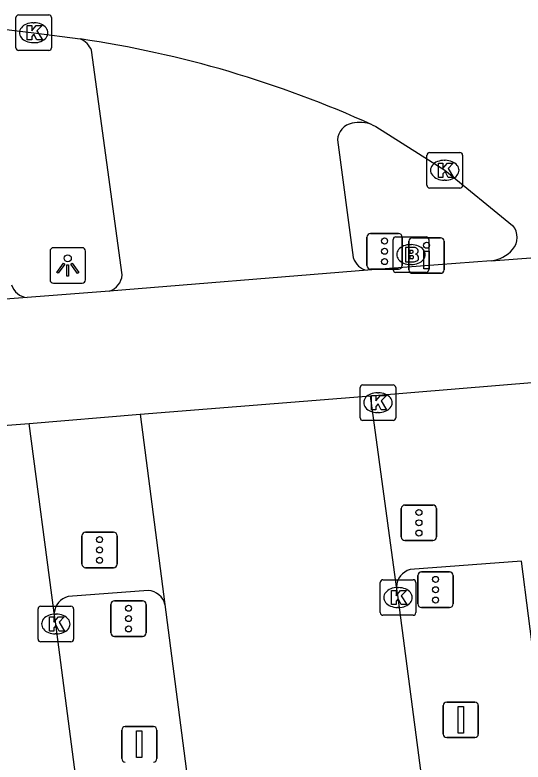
# Model space of a CAD drawing. Extents: x 160557 to 161245, y 385330 to 386505.
# Drawn here: x 161054.82 to 161069.12, y 386442.08 to 386463.11 of the extents above; entities that cross this region are included whole.
import ezdxf

# ---------------------------------------------------------------- set-up
doc = ezdxf.new("R2010")
doc.units = 0
for name, color, linetype in [('IMGEO_Brandkraan', 7, 'Continuous'), ('IMGEO_Drukknoppaal', 7, 'Continuous'), ('IMGEO_Fietspad_gesloten', 7, 'Continuous'), ('IMGEO_Kolk', 7, 'Continuous'), ('IMGEO_Lichtpunt', 7, 'Continuous'), ('IMGEO_OVBaan_gesloten', 7, 'Continuous'), ('IMGEO_Rijbaan_regionaal_gesloten', 7, 'Continuous'), ('IMGEO_Verkeersbordpaal', 7, 'Continuous'), ('IMGEO_Verkeersregelinstallatiepaal', 7, 'Continuous'), ('IMGEO_Voetpad_open', 7, 'Continuous')]:
    doc.layers.add(name, color=color, linetype=linetype)

msp = doc.modelspace()

# ---------------------------------------------------------------- linework, layer by layer
at = {"layer": 'IMGEO_Brandkraan'}
for p, q in [((161065.543, 386456.865), (161066.395, 386456.865)), ((161065.468, 386455.939), (161065.468, 386456.791)), ((161065.956, 386456.645), (161065.981, 386456.645)), ((161066.469, 386456.791), (161066.469, 386455.939)), ((161065.979, 386456.085), (161065.954, 386456.085)), ((161066.395, 386455.865), (161065.543, 386455.865))]:
    msp.add_line(p, q, dxfattribs=at)
for points in [[(161065.543, 386456.865), (161066.395, 386456.865)], [(161065.468, 386455.939), (161065.468, 386456.791)], [(161066.469, 386456.791), (161066.469, 386455.939)], [(161065.816, 386456.565), (161065.816, 386456.165), (161066.029, 386456.165)], [(161066.047, 386456.565), (161065.816, 386456.565)], [(161065.995, 386456.484), (161065.941, 386456.484), (161065.941, 386456.408)], [(161065.941, 386456.408), (161065.994, 386456.408)], [(161066.003, 386456.332), (161065.941, 386456.332), (161065.941, 386456.251)], [(161065.941, 386456.251), (161066.003, 386456.251)], [(161066.395, 386455.865), (161065.543, 386455.865)]]:
    msp.add_lwpolyline(points, dxfattribs=at)
for centre, radius, start, end in [((161065.545, 386456.789), 0.0765, 91.552, 178.448), ((161065.545, 386456.789), 0.0765, 91.552, 178.448), ((161066.393, 386456.789), 0.0765, 1.552, 88.448), ((161066.393, 386456.789), 0.0765, 1.552, 88.448), ((161065.996, 386456.446), 0.0379, 267.8285, 90.9355), ((161066.051, 386456.42), 0.145, 59.4692, 91.5367), ((161066.076, 386456.467), 0.0922, 285.5137, 58.1501), ((161066.004, 386456.291), 0.0404, 269.8759, 90.5077), ((161066.081, 386456.275), 0.105, 301.3115, 78.989), ((161066.035, 386456.416), 0.251, 268.6676, 293.5347), ((161065.545, 386455.941), 0.0765, 181.552, 268.448), ((161065.545, 386455.941), 0.0765, 181.552, 268.448), ((161066.393, 386455.941), 0.0765, 271.552, 358.448), ((161066.393, 386455.941), 0.0765, 271.552, 358.448)]:
    msp.add_arc(centre, radius, start, end, dxfattribs=at)
for centre, major_axis, ratio, start_param, end_param in [((161065.955, 386456.365), (-0.387, 0.002), 0.722429, 4.712389, 7.853982), ((161065.98, 386456.365), (-0.39, 0.002), 0.717154, 1.570796, 4.712389)]:
    msp.add_ellipse(centre, major_axis=major_axis, ratio=ratio, start_param=start_param, end_param=end_param, dxfattribs=at)
at = {"layer": 'IMGEO_Drukknoppaal'}
for p, q in [((161065.912, 386455.939), (161065.912, 386456.739)), ((161065.912, 386456.739), (161065.912, 386455.939)), ((161066.012, 386456.839), (161066.802, 386456.839)), ((161066.802, 386456.839), (161066.012, 386456.839)), ((161066.902, 386456.739), (161066.902, 386455.939)), ((161066.902, 386455.939), (161066.902, 386456.739)), ((161066.802, 386455.839), (161066.012, 386455.839)), ((161066.012, 386455.839), (161066.802, 386455.839))]:
    msp.add_line(p, q, dxfattribs=at)
msp.add_lwpolyline([(161066.482, 386456.464), (161066.482, 386455.964), (161066.332, 386455.964), (161066.332, 386456.464), (161066.482, 386456.464)], dxfattribs=at)
msp.add_circle((161066.407, 386456.629), 0.085, dxfattribs=at)
for centre, start, end in [((161066.012, 386456.739), 90, 180), ((161066.012, 386456.739), 90, 180), ((161066.802, 386456.739), 0, 90), ((161066.802, 386456.739), 360, 90), ((161066.012, 386455.939), 180, 270), ((161066.012, 386455.939), 180, 270), ((161066.802, 386455.939), 270, 0), ((161066.802, 386455.939), 270, 0)]:
    msp.add_arc(centre, 0.1, start, end, dxfattribs=at)
at = {"layer": 'IMGEO_Fietspad_gesloten'}
for points in [[(161068.231, 386456.189), (161064.743, 386455.924)], [(161057.478, 386455.337), (161055.161, 386455.158)], [(161064.832, 386452.386), (161071.985, 386452.979)], [(161055.221, 386451.616), (161058.345, 386451.874)]]:
    msp.add_lwpolyline(points, dxfattribs=at)
at = {"layer": 'IMGEO_Kolk'}
for p, q in [((161054.847, 386462.183), (161054.847, 386463.035)), ((161054.922, 386463.109), (161055.774, 386463.109)), ((161055.848, 386463.035), (161055.848, 386462.183)), ((161055.335, 386462.889), (161055.36, 386462.889)), ((161055.358, 386462.329), (161055.333, 386462.329)), ((161055.774, 386462.109), (161054.922, 386462.109)), ((161066.495, 386459.239), (161067.347, 386459.239)), ((161066.42, 386458.313), (161066.42, 386459.165)), ((161066.908, 386459.019), (161066.933, 386459.019)), ((161067.421, 386459.165), (161067.421, 386458.313)), ((161066.931, 386458.459), (161066.906, 386458.459)), ((161067.347, 386458.239), (161066.495, 386458.239)), ((161064.613, 386452.698), (161065.465, 386452.698)), ((161064.538, 386451.772), (161064.538, 386452.624)), ((161065.026, 386452.478), (161065.051, 386452.478)), ((161065.539, 386452.624), (161065.539, 386451.772)), ((161065.049, 386451.918), (161065.024, 386451.918)), ((161065.465, 386451.698), (161064.613, 386451.698)), ((161065.179, 386447.215), (161066.031, 386447.215)), ((161065.104, 386446.289), (161065.104, 386447.141)), ((161065.592, 386446.995), (161065.617, 386446.995)), ((161066.105, 386447.141), (161066.105, 386446.289)), ((161055.47, 386445.543), (161055.47, 386446.395)), ((161055.545, 386446.469), (161056.397, 386446.469)), ((161056.471, 386446.395), (161056.471, 386445.543)), ((161065.615, 386446.435), (161065.59, 386446.435)), ((161055.958, 386446.249), (161055.983, 386446.249)), ((161066.031, 386446.215), (161065.179, 386446.215)), ((161055.981, 386445.689), (161055.956, 386445.689)), ((161056.397, 386445.469), (161055.545, 386445.469))]:
    msp.add_line(p, q, dxfattribs=at)
for points in [[(161054.847, 386462.183), (161054.847, 386463.035)], [(161054.922, 386463.109), (161055.774, 386463.109)], [(161055.848, 386463.035), (161055.848, 386462.183)], [(161055.168, 386462.809), (161055.291, 386462.809), (161055.291, 386462.658), (161055.421, 386462.809), (161055.585, 386462.809), (161055.439, 386462.658), (161055.592, 386462.409), (161055.44, 386462.409), (161055.355, 386462.573), (161055.291, 386462.506), (161055.291, 386462.409), (161055.168, 386462.409), (161055.168, 386462.809)], [(161055.774, 386462.109), (161054.922, 386462.109)], [(161066.495, 386459.239), (161067.347, 386459.239)], [(161066.42, 386458.313), (161066.42, 386459.165)], [(161067.421, 386459.165), (161067.421, 386458.313)], [(161066.741, 386458.939), (161066.864, 386458.939), (161066.864, 386458.788), (161066.994, 386458.939), (161067.158, 386458.939), (161067.012, 386458.788), (161067.165, 386458.539), (161067.013, 386458.539), (161066.928, 386458.703), (161066.864, 386458.636), (161066.864, 386458.539), (161066.741, 386458.539), (161066.741, 386458.939)], [(161067.347, 386458.239), (161066.495, 386458.239)], [(161064.613, 386452.698), (161065.465, 386452.698)], [(161064.538, 386451.772), (161064.538, 386452.624)], [(161065.539, 386452.624), (161065.539, 386451.772)], [(161064.859, 386452.398), (161064.982, 386452.398), (161064.982, 386452.247), (161065.112, 386452.398), (161065.276, 386452.398), (161065.13, 386452.247), (161065.283, 386451.998), (161065.131, 386451.998), (161065.046, 386452.162), (161064.982, 386452.095), (161064.982, 386451.998), (161064.859, 386451.998), (161064.859, 386452.398)], [(161065.465, 386451.698), (161064.613, 386451.698)], [(161065.179, 386447.215), (161066.031, 386447.215)], [(161065.104, 386446.289), (161065.104, 386447.141)], [(161066.105, 386447.141), (161066.105, 386446.289)], [(161065.425, 386446.915), (161065.548, 386446.915), (161065.548, 386446.764), (161065.678, 386446.915), (161065.842, 386446.915), (161065.696, 386446.764), (161065.849, 386446.515), (161065.697, 386446.515), (161065.612, 386446.679), (161065.548, 386446.612), (161065.548, 386446.515), (161065.425, 386446.515), (161065.425, 386446.915)], [(161055.47, 386445.543), (161055.47, 386446.395)], [(161055.545, 386446.469), (161056.397, 386446.469)], [(161056.471, 386446.395), (161056.471, 386445.543)], [(161055.791, 386446.169), (161055.914, 386446.169), (161055.914, 386446.018), (161056.044, 386446.169), (161056.208, 386446.169), (161056.062, 386446.018), (161056.215, 386445.769), (161056.063, 386445.769), (161055.978, 386445.933), (161055.914, 386445.866), (161055.914, 386445.769), (161055.791, 386445.769), (161055.791, 386446.169)], [(161066.031, 386446.215), (161065.179, 386446.215)], [(161056.397, 386445.469), (161055.545, 386445.469)]]:
    msp.add_lwpolyline(points, dxfattribs=at)
for centre, start, end in [((161054.924, 386463.033), 91.552, 178.448), ((161054.924, 386463.033), 91.552, 178.448), ((161055.772, 386463.033), 1.552, 88.448), ((161055.772, 386463.033), 1.552, 88.448), ((161054.924, 386462.185), 181.552, 268.448), ((161054.924, 386462.185), 181.552, 268.448), ((161055.772, 386462.185), 271.552, 358.448), ((161055.772, 386462.185), 271.552, 358.448), ((161066.497, 386459.163), 91.552, 178.448), ((161066.497, 386459.163), 91.552, 178.448), ((161067.345, 386459.163), 1.552, 88.448), ((161067.345, 386459.163), 1.552, 88.448), ((161066.497, 386458.315), 181.552, 268.448), ((161066.497, 386458.315), 181.552, 268.448), ((161067.345, 386458.315), 271.552, 358.448), ((161067.345, 386458.315), 271.552, 358.448), ((161064.615, 386452.622), 91.552, 178.448), ((161064.615, 386452.622), 91.552, 178.448), ((161065.463, 386452.622), 1.552, 88.448), ((161065.463, 386452.622), 1.552, 88.448), ((161064.615, 386451.774), 181.552, 268.448), ((161064.615, 386451.774), 181.552, 268.448), ((161065.463, 386451.774), 271.552, 358.448), ((161065.463, 386451.774), 271.552, 358.448), ((161065.181, 386447.139), 91.552, 178.448), ((161065.181, 386447.139), 91.552, 178.448), ((161066.029, 386447.139), 1.552, 88.448), ((161066.029, 386447.139), 1.552, 88.448), ((161055.547, 386446.393), 91.552, 178.448), ((161055.547, 386446.393), 91.552, 178.448), ((161056.395, 386446.393), 1.552, 88.448), ((161056.395, 386446.393), 1.552, 88.448), ((161065.181, 386446.291), 181.552, 268.448), ((161065.181, 386446.291), 181.552, 268.448), ((161066.029, 386446.291), 271.552, 358.448), ((161066.029, 386446.291), 271.552, 358.448), ((161055.547, 386445.545), 181.552, 268.448), ((161055.547, 386445.545), 181.552, 268.448), ((161056.395, 386445.545), 271.552, 358.448), ((161056.395, 386445.545), 271.552, 358.448)]:
    msp.add_arc(centre, 0.0765, start, end, dxfattribs=at)
for centre, major_axis, ratio, start_param, end_param in [((161055.334, 386462.609), (-0.387, 0.002), 0.722429, 4.712389, 7.853982), ((161055.359, 386462.609), (-0.39, 0.002), 0.717154, 1.570796, 4.712389), ((161066.907, 386458.739), (-0.387, 0.002), 0.722429, 4.712389, 7.853982), ((161066.932, 386458.739), (-0.39, 0.002), 0.717154, 1.570796, 4.712389), ((161065.025, 386452.198), (-0.387, 0.002), 0.722429, 4.712389, 7.853982), ((161065.05, 386452.198), (-0.39, 0.002), 0.717154, 1.570796, 4.712389), ((161065.591, 386446.715), (-0.387, 0.002), 0.722429, 4.712389, 7.853982), ((161065.616, 386446.715), (-0.39, 0.002), 0.717154, 1.570796, 4.712389), ((161055.957, 386445.969), (-0.387, 0.002), 0.722429, 4.712389, 7.853982), ((161055.982, 386445.969), (-0.39, 0.002), 0.717154, 1.570796, 4.712389)]:
    msp.add_ellipse(centre, major_axis=major_axis, ratio=ratio, start_param=start_param, end_param=end_param, dxfattribs=at)
at = {"layer": 'IMGEO_Lichtpunt'}
for p, q in [((161055.808, 386456.464), (161055.808, 386455.657)), ((161055.808, 386456.464), (161055.808, 386455.657)), ((161056.71, 386456.559), (161055.902, 386456.559)), ((161056.71, 386456.559), (161055.902, 386456.559)), ((161056.804, 386455.657), (161056.804, 386456.464)), ((161056.804, 386455.657), (161056.804, 386456.464)), ((161055.902, 386455.563), (161056.71, 386455.563)), ((161055.902, 386455.563), (161056.71, 386455.563))]:
    msp.add_line(p, q, dxfattribs=at)
for points in [[(161056.182, 386456.128), (161056.221, 386456.1), (161056.033, 386455.838), (161055.995, 386455.865), (161056.182, 386456.128)], [(161056.284, 386456.08), (161056.331, 386456.08), (161056.331, 386455.758), (161056.284, 386455.758), (161056.284, 386456.08)], [(161056.394, 386456.1), (161056.432, 386456.127), (161056.619, 386455.865), (161056.58, 386455.837), (161056.394, 386456.1)]]:
    msp.add_lwpolyline(points, dxfattribs=at)
msp.add_circle((161056.307, 386456.262), 0.0994, dxfattribs=at)
for centre, start, end in [((161055.902, 386456.464), 90, 180), ((161055.902, 386456.464), 90, 180), ((161056.71, 386456.464), 0, 90), ((161056.71, 386456.464), 0, 90), ((161055.902, 386455.657), 180, 270), ((161055.902, 386455.657), 180, 270), ((161056.71, 386455.657), 270, 0), ((161056.71, 386455.657), 270, 360)]:
    msp.add_arc(centre, 0.0946, start, end, dxfattribs=at)
at = {"layer": 'IMGEO_OVBaan_gesloten'}
for points in [[(161054.175, 386462.743), (161055.348, 386462.609), (161056.659, 386462.435)], [(161064.875, 386460.018), (161064.982, 386459.969), (161066.921, 386458.739), (161068.832, 386457.184)], [(161068.231, 386456.189), (161081.11, 386457.164), (161081.074, 386457.541)]]:
    msp.add_lwpolyline(points, dxfattribs=at)
for centre, radius, start, end in [((161052.164, 386431.983), 30.782, 65.6106, 81.6035), ((161068.455, 386456.847), 0.506, 317.4046, 41.7515), ((161068.105, 386457.147), 0.966, 277.4934, 318.3718)]:
    msp.add_arc(centre, radius, start, end, dxfattribs=at)
at = {"layer": 'IMGEO_Rijbaan_regionaal_gesloten'}
for points in [[(161057.838, 386455.792), (161056.978, 386462.114)], [(161063.9, 386459.592), (161064.346, 386456.279)], [(161064.743, 386455.924), (161064.397, 386455.896), (161057.478, 386455.337)], [(161055.161, 386455.158), (161049.93, 386454.753)], [(161058.345, 386451.874), (161064.832, 386452.386)], [(161065.561, 386447.017), (161064.832, 386452.386)], [(161058.345, 386451.874), (161059.042, 386446.519)], [(161051.415, 386451.317), (161055.221, 386451.616)], [(161055.924, 386446.282), (161055.221, 386451.616)], [(161075.049, 386384.206), (161074.242, 386387.332), (161073.226, 386391.462), (161072.828, 386393.429), (161071.857, 386399.347), (161071.434, 386402.337), (161070.752, 386407.52), (161068.214, 386426.824), (161065.605, 386446.715), (161065.561, 386447.017)], [(161059.042, 386446.519), (161064.82, 386402.005), (161065.126, 386399.865), (161065.623, 386396.906), (161066.573, 386391.98), (161067.387, 386388.08), (161068.486, 386383.194)], [(161087.211, 386329.806), (161079.385, 386348.887), (161072.006, 386366.904), (161070.442, 386370.869), (161068.364, 386376.517), (161067.387, 386379.328), (161066.41, 386382.188), (161065.492, 386385.289), (161064.554, 386388.956), (161063.444, 386393.848), (161062.457, 386398.767), (161061.745, 386402.702), (161061.269, 386405.896), (161060.304, 386413.14), (161058.684, 386425.193), (161055.971, 386445.969), (161055.924, 386446.282)]]:
    msp.add_lwpolyline(points, dxfattribs=at)
for centre, radius, start, end in [((161056.425, 386461.883), 0.599, 22.636, 67.0059), ((161064.405, 386459.567), 0.505, 100.5763, 177.1895), ((161064.515, 386459.084), 1.001, 68.941, 101.717), ((161064.826, 386456.416), 0.499, 195.9243, 260.4691), ((161057.317, 386455.834), 0.522, 287.9119, 355.3854), ((161055.206, 386455.655), 0.499, 195.9341, 264.8445)]:
    msp.add_arc(centre, radius, start, end, dxfattribs=at)
at = {"layer": 'IMGEO_Verkeersbordpaal'}
for p, q in [((161066.875, 386442.873), (161066.875, 386443.673)), ((161066.875, 386443.673), (161066.875, 386442.873)), ((161066.975, 386443.773), (161067.765, 386443.773)), ((161067.765, 386443.773), (161066.975, 386443.773)), ((161067.865, 386443.673), (161067.865, 386442.873)), ((161067.865, 386442.873), (161067.865, 386443.673)), ((161057.826, 386442.184), (161057.826, 386442.984)), ((161057.826, 386442.984), (161057.826, 386442.184)), ((161057.926, 386443.084), (161058.716, 386443.084)), ((161058.716, 386443.084), (161057.926, 386443.084)), ((161058.816, 386442.984), (161058.816, 386442.184)), ((161058.816, 386442.184), (161058.816, 386442.984)), ((161067.765, 386442.773), (161066.975, 386442.773)), ((161066.975, 386442.773), (161067.765, 386442.773))]:
    msp.add_line(p, q, dxfattribs=at)
for points in [[(161067.295, 386443.648), (161067.445, 386443.648), (161067.445, 386442.898), (161067.295, 386442.898), (161067.295, 386443.648)], [(161058.246, 386442.959), (161058.396, 386442.959), (161058.396, 386442.209), (161058.246, 386442.209), (161058.246, 386442.959)]]:
    msp.add_lwpolyline(points, dxfattribs=at)
for centre, start, end in [((161066.975, 386443.673), 90, 180), ((161066.975, 386443.673), 90, 180), ((161067.765, 386443.673), 0, 90), ((161067.765, 386443.673), 360, 90), ((161057.926, 386442.984), 90, 180), ((161057.926, 386442.984), 90, 180), ((161058.716, 386442.984), 0, 90), ((161058.716, 386442.984), 360, 90), ((161066.975, 386442.873), 180, 270), ((161066.975, 386442.873), 180, 270), ((161067.765, 386442.873), 270, 0), ((161067.765, 386442.873), 270, 0), ((161057.926, 386442.184), 180, 270), ((161057.926, 386442.184), 180, 270), ((161058.716, 386442.184), 270, 0), ((161058.716, 386442.184), 270, 0)]:
    msp.add_arc(centre, 0.1, start, end, dxfattribs=at)
at = {"layer": 'IMGEO_Verkeersregelinstallatiepaal'}
for p, q in [((161064.73, 386456.058), (161064.73, 386456.858)), ((161064.73, 386456.858), (161064.73, 386456.058)), ((161064.83, 386456.958), (161065.62, 386456.958)), ((161065.62, 386456.958), (161064.83, 386456.958)), ((161065.72, 386456.858), (161065.72, 386456.058)), ((161065.72, 386456.058), (161065.72, 386456.858)), ((161065.62, 386455.958), (161064.83, 386455.958)), ((161064.83, 386455.958), (161065.62, 386455.958)), ((161065.797, 386449.318), (161066.587, 386449.318)), ((161066.587, 386449.318), (161065.797, 386449.318)), ((161065.697, 386448.418), (161065.697, 386449.218)), ((161065.697, 386449.218), (161065.697, 386448.418)), ((161066.687, 386449.218), (161066.687, 386448.418)), ((161066.687, 386448.418), (161066.687, 386449.218)), ((161056.706, 386447.654), (161056.706, 386448.454)), ((161056.706, 386448.454), (161056.706, 386447.654)), ((161056.806, 386448.554), (161057.596, 386448.554)), ((161057.596, 386448.554), (161056.806, 386448.554)), ((161057.696, 386448.454), (161057.696, 386447.654)), ((161057.696, 386447.654), (161057.696, 386448.454)), ((161066.587, 386448.318), (161065.797, 386448.318)), ((161065.797, 386448.318), (161066.587, 386448.318)), ((161057.596, 386447.554), (161056.806, 386447.554)), ((161056.806, 386447.554), (161057.596, 386447.554)), ((161066.265, 386447.434), (161067.055, 386447.434)), ((161067.055, 386447.434), (161066.265, 386447.434)), ((161066.165, 386446.534), (161066.165, 386447.334)), ((161066.165, 386447.334), (161066.165, 386446.534)), ((161067.155, 386447.334), (161067.155, 386446.534)), ((161067.155, 386446.534), (161067.155, 386447.334)), ((161057.622, 386446.622), (161058.412, 386446.622)), ((161058.412, 386446.622), (161057.622, 386446.622)), ((161057.522, 386445.722), (161057.522, 386446.522)), ((161057.522, 386446.522), (161057.522, 386445.722)), ((161058.512, 386446.522), (161058.512, 386445.722)), ((161058.512, 386445.722), (161058.512, 386446.522)), ((161067.055, 386446.434), (161066.265, 386446.434)), ((161066.265, 386446.434), (161067.055, 386446.434)), ((161058.412, 386445.622), (161057.622, 386445.622)), ((161057.622, 386445.622), (161058.412, 386445.622))]:
    msp.add_line(p, q, dxfattribs=at)
for centre in [(161065.225, 386456.748), (161065.225, 386456.458), (161065.225, 386456.168), (161066.192, 386449.108), (161066.192, 386448.818), (161066.192, 386448.528), (161057.201, 386448.344), (161057.201, 386448.054), (161057.201, 386447.764), (161066.66, 386447.224), (161066.66, 386446.934), (161066.66, 386446.644), (161058.017, 386446.412), (161058.017, 386446.122), (161058.017, 386445.832)]:
    msp.add_circle(centre, 0.085, dxfattribs=at)
for centre, start, end in [((161064.83, 386456.858), 90, 180), ((161064.83, 386456.858), 90, 180), ((161065.62, 386456.858), 0, 90), ((161065.62, 386456.858), 360, 90), ((161064.83, 386456.058), 180, 270), ((161064.83, 386456.058), 180, 270), ((161065.62, 386456.058), 270, 0), ((161065.62, 386456.058), 270, 0), ((161065.797, 386449.218), 90, 180), ((161065.797, 386449.218), 90, 180), ((161066.587, 386449.218), 0, 90), ((161066.587, 386449.218), 360, 90), ((161056.806, 386448.454), 90, 180), ((161056.806, 386448.454), 90, 180), ((161057.596, 386448.454), 0, 90), ((161057.596, 386448.454), 360, 90), ((161065.797, 386448.418), 180, 270), ((161065.797, 386448.418), 180, 270), ((161066.587, 386448.418), 270, 0), ((161066.587, 386448.418), 270, 0), ((161056.806, 386447.654), 180, 270), ((161056.806, 386447.654), 180, 270), ((161057.596, 386447.654), 270, 0), ((161057.596, 386447.654), 270, 0), ((161066.265, 386447.334), 90, 180), ((161066.265, 386447.334), 90, 180), ((161067.055, 386447.334), 0, 90), ((161067.055, 386447.334), 360, 90), ((161057.622, 386446.522), 90, 180), ((161057.622, 386446.522), 90, 180), ((161058.412, 386446.522), 0, 90), ((161058.412, 386446.522), 360, 90), ((161066.265, 386446.534), 180, 270), ((161066.265, 386446.534), 180, 270), ((161067.055, 386446.534), 270, 0), ((161067.055, 386446.534), 270, 0), ((161057.622, 386445.722), 180, 270), ((161057.622, 386445.722), 180, 270), ((161058.412, 386445.722), 270, 0), ((161058.412, 386445.722), 270, 0)]:
    msp.add_arc(centre, 0.1, start, end, dxfattribs=at)
at = {"layer": 'IMGEO_Voetpad_open'}
for points in [[(161081.596, 386400.39), (161077.173, 386399.804), (161071.796, 386440.759), (161070.898, 386440.668), (161070.57, 386443.255), (161069.676, 386443.12), (161069.079, 386447.74), (161065.945, 386447.5)], [(161058.572, 386446.909), (161056.317, 386446.742)]]:
    msp.add_lwpolyline(points, dxfattribs=at)
for centre, radius, start, end in [((161066.079, 386447), 0.518, 104.9475, 178.081), ((161058.557, 386446.412), 0.497, 12.3974, 88.2317), ((161056.459, 386446.223), 0.539, 105.3173, 173.665)]:
    msp.add_arc(centre, radius, start, end, dxfattribs=at)

doc.saveas('drawing.dxf')
